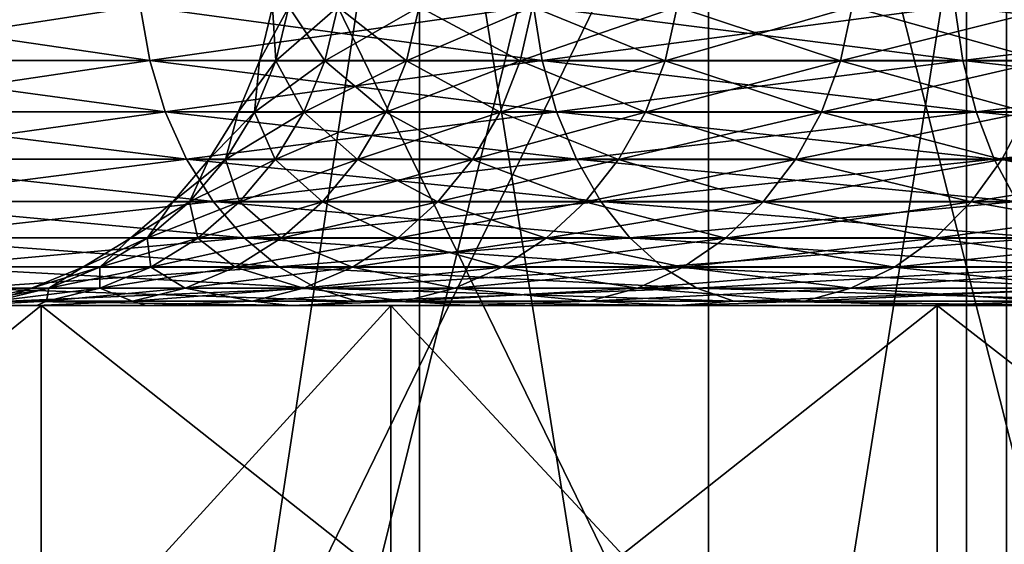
# Model space of a CAD drawing. Header units: metres. Extents: x -30 to 30, y -76 to 64.
# Tile 445 of 541: x -7.863 to -6.473, y 62.663 to 63.403. Entities that reach past the tile are written whole.
import ezdxf

# ---------------------------------------------------------------- set-up
doc = ezdxf.new("R2010")
doc.units = ezdxf.units.M
doc.layers.add('solid_508511', color=7, linetype='CONTINUOUS')

msp = doc.modelspace()

# ---------------------------------------------------------------- linework, layer by layer
at = {"layer": 'solid_508511'}
for points in [[(-8.384561, 58.5, -28.804499), (-8.384591, 64.5, -28.804489), (-6.890593, 64.5, -29.197941)], [(-6.890625, 58.5, 29.197933), (-6.890593, 64.5, 29.197941), (-8.384591, 64.5, 28.804489)], [(-8.384561, 58.5, 28.804499), (-6.890625, 58.5, 29.197933), (-8.384591, 64.5, 28.804489)], [(-6.890625, 58.5, -29.197933), (-8.384561, 58.5, -28.804499), (-6.890593, 64.5, -29.197941)], [(-7.939029, 61.599998, -26.329105), (-6.526484, 61.599998, -26.714321), (-7.939019, 64.5, -26.329109)], [(-7.939029, 61.599998, 26.329105), (-7.939019, 64.5, 26.329109), (-6.526494, 64.5, 26.714315)], [(-6.526484, 61.599998, 26.714321), (-7.939029, 61.599998, 26.329105), (-6.526494, 64.5, 26.714315)], [(-6.526484, 61.599998, -26.714321), (-6.526494, 64.5, -26.714315), (-7.939019, 64.5, -26.329109)], [(-6.890625, 58.5, -29.197933), (-6.890593, 64.5, -29.197941), (-5.378482, 64.5, -29.513924)], [(-5.378417, 58.5, -29.513939), (-6.890625, 58.5, -29.197933), (-5.378482, 64.5, -29.513924)], [(-6.890625, 58.5, 29.197933), (-5.378417, 58.5, 29.513939), (-6.890593, 64.5, 29.197941)], [(-5.378417, 58.5, 29.513939), (-5.378482, 64.5, 29.513924), (-6.890593, 64.5, 29.197941)], [(-5.09544, 61.599998, -27.023813), (-5.09545, 64.5, -27.023811), (-6.526494, 64.5, -26.714315)], [(-6.526484, 61.599998, -26.714321), (-5.09544, 61.599998, -27.023813), (-6.526494, 64.5, -26.714315)], [(-6.526484, 61.599998, 26.714321), (-6.526494, 64.5, 26.714315), (-5.09545, 64.5, 27.023811)], [(-5.09544, 61.599998, 27.023813), (-6.526484, 61.599998, 26.714321), (-5.09545, 64.5, 27.023811)], [(-7.298604, 58.799999, 11.356953), (-7.298605, 64, 11.356952), (-8.090225, 64, 10.807324)], [(-8.090224, 58.799999, 10.807325), (-7.298604, 58.799999, 11.356953), (-8.090225, 64, 10.807324)], [(-8.090224, 58.799999, -10.807324), (-8.090224, 64, -10.807325), (-7.298604, 64, -11.356953)], [(-7.298604, 58.799999, -11.356953), (-8.090224, 58.799999, -10.807324), (-7.298604, 64, -11.356953)], [(-6.469814, 58.799999, 11.848692), (-6.469815, 64, 11.848692), (-7.298605, 64, 11.356952)], [(-7.298604, 58.799999, 11.356953), (-6.469814, 58.799999, 11.848692), (-7.298605, 64, 11.356952)], [(-7.298604, 58.799999, -11.356953), (-7.298604, 64, -11.356953), (-6.469814, 64, -11.848692)], [(-6.469814, 58.799999, -11.848692), (-7.298604, 58.799999, -11.356953), (-6.469814, 64, -11.848692)], [(-7.67923, 63.346016, -7.125284), (-7.692604, 63.422405, -7.137693), (-8.204494, 63.422405, -6.542866)], [(-8.19023, 63.346016, -6.531491), (-7.67923, 63.346016, -7.125284), (-8.204494, 63.422405, -6.542866)], [(-8.19023, 63.346016, 6.531491), (-8.204494, 63.422405, 6.542866), (-7.692604, 63.422405, 7.137693)], [(-7.67923, 63.346016, 7.125284), (-8.19023, 63.346016, 6.531491), (-7.692604, 63.422405, 7.137693)], [(-7.125284, 63.346016, -7.67923), (-7.137693, 63.422405, -7.692604), (-7.692604, 63.422405, -7.137693)], [(-7.67923, 63.346016, -7.125284), (-7.125284, 63.346016, -7.67923), (-7.692604, 63.422405, -7.137693)], [(-7.67923, 63.346016, 7.125284), (-7.692604, 63.422405, 7.137693), (-7.137693, 63.422405, 7.692604)], [(-7.125284, 63.346016, 7.67923), (-7.67923, 63.346016, 7.125284), (-7.137693, 63.422405, 7.692604)], [(-7.483017, 63.421783, -0.588926), (-7.5013, 63.345417, -0.590365), (-7.524496, 63.345417)], [(-7.506156, 63.421783), (-7.524496, 63.345417), (-7.5013, 63.345417, 0.590365)], [(-7.506156, 63.421783), (-7.483017, 63.421783, -0.588926), (-7.524496, 63.345417)], [(-7.483017, 63.421783, 0.588926), (-7.506156, 63.421783), (-7.5013, 63.345417, 0.590365)], [(-7.413743, 63.421783, -1.174222), (-7.431857, 63.345417, -1.177091), (-7.5013, 63.345417, -0.590365)], [(-7.483017, 63.421783, -0.588926), (-7.413743, 63.421783, -1.174222), (-7.5013, 63.345417, -0.590365)], [(-7.483017, 63.421783, 0.588926), (-7.5013, 63.345417, 0.590365), (-7.431857, 63.345417, 1.177091)], [(-7.413743, 63.421783, 1.174222), (-7.483017, 63.421783, 0.588926), (-7.431857, 63.345417, 1.177091)], [(-7.29876, 63.421783, -1.752277), (-7.316594, 63.345417, -1.756559), (-7.431857, 63.345417, -1.177091)], [(-7.413743, 63.421783, -1.174222), (-7.29876, 63.421783, -1.752277), (-7.431857, 63.345417, -1.177091)], [(-7.413743, 63.421783, 1.174222), (-7.431857, 63.345417, 1.177091), (-7.316594, 63.345417, 1.756559)], [(-7.29876, 63.421783, 1.752277), (-7.413743, 63.421783, 1.174222), (-7.316594, 63.345417, 1.756559)], [(-7.138778, 63.421783, -2.31953), (-7.156221, 63.345417, -2.325197), (-7.316594, 63.345417, -1.756559)], [(-7.29876, 63.421783, -1.752277), (-7.138778, 63.421783, -2.31953), (-7.316594, 63.345417, -1.756559)], [(-7.29876, 63.421783, 1.752277), (-7.316594, 63.345417, 1.756559), (-7.156221, 63.345417, 2.325197)], [(-7.138778, 63.421783, 2.31953), (-7.29876, 63.421783, 1.752277), (-7.156221, 63.345417, 2.325197)], [(-6.934784, 63.421783, -2.872482), (-6.951728, 63.345417, -2.8795), (-7.156221, 63.345417, -2.325197)], [(-7.138778, 63.421783, -2.31953), (-6.934784, 63.421783, -2.872482), (-7.156221, 63.345417, -2.325197)], [(-7.138778, 63.421783, 2.31953), (-7.156221, 63.345417, 2.325197), (-6.951728, 63.345417, 2.8795)], [(-6.934784, 63.421783, 2.872482), (-7.138778, 63.421783, 2.31953), (-6.951728, 63.345417, 2.8795)], [(-6.531491, 63.346016, -8.19023), (-6.542866, 63.422405, -8.204494), (-7.137693, 63.422405, -7.692604)], [(-7.125284, 63.346016, -7.67923), (-6.531491, 63.346016, -8.19023), (-7.137693, 63.422405, -7.692604)], [(-7.125284, 63.346016, 7.67923), (-7.137693, 63.422405, 7.692604), (-6.542866, 63.422405, 8.204494)], [(-6.531491, 63.346016, 8.19023), (-7.125284, 63.346016, 7.67923), (-6.542866, 63.422405, 8.204494)], [(-6.688034, 63.421783, -3.407723), (-6.704375, 63.345417, -3.41605), (-6.951728, 63.345417, -2.8795)], [(-6.934784, 63.421783, -2.872482), (-6.688034, 63.421783, -3.407723), (-6.951728, 63.345417, -2.8795)], [(-6.934784, 63.421783, 2.872482), (-6.951728, 63.345417, 2.8795), (-6.704375, 63.345417, 3.41605)], [(-6.688034, 63.421783, 3.407723), (-6.934784, 63.421783, 2.872482), (-6.704375, 63.345417, 3.41605)], [(-6.40005, 63.421783, -3.921956), (-6.415688, 63.345417, -3.931538), (-6.704375, 63.345417, -3.41605)], [(-6.688034, 63.421783, -3.407723), (-6.40005, 63.421783, -3.921956), (-6.704375, 63.345417, -3.41605)], [(-6.688034, 63.421783, 3.407723), (-6.704375, 63.345417, 3.41605), (-6.415688, 63.345417, 3.931538)], [(-6.40005, 63.421783, 3.921956), (-6.688034, 63.421783, 3.407723), (-6.415688, 63.345417, 3.931538)], [(-5.901171, 63.346016, -8.655428), (-5.911448, 63.422405, -8.670502), (-6.542866, 63.422405, -8.204494)], [(-6.531491, 63.346016, -8.19023), (-5.901171, 63.346016, -8.655428), (-6.542866, 63.422405, -8.204494)], [(-6.531491, 63.346016, 8.19023), (-6.542866, 63.422405, 8.204494), (-5.911448, 63.422405, 8.670502)], [(-5.901171, 63.346016, 8.655428), (-6.531491, 63.346016, 8.19023), (-5.911448, 63.422405, 8.670502)], [(-7.657252, 63.273426, -7.104892), (-7.67923, 63.346016, -7.125284), (-8.19023, 63.346016, -6.531491)], [(-8.16679, 63.273426, -6.512798), (-7.657252, 63.273426, -7.104892), (-8.19023, 63.346016, -6.531491)], [(-8.16679, 63.273426, 6.512798), (-8.19023, 63.346016, 6.531491), (-7.67923, 63.346016, 7.125284)], [(-7.657252, 63.273426, 7.104892), (-8.16679, 63.273426, 6.512798), (-7.67923, 63.346016, 7.125284)], [(-7.104892, 63.273426, -7.657252), (-7.125284, 63.346016, -7.67923), (-7.67923, 63.346016, -7.125284)], [(-7.657252, 63.273426, -7.104892), (-7.104892, 63.273426, -7.657252), (-7.67923, 63.346016, -7.125284)], [(-7.657252, 63.273426, 7.104892), (-7.67923, 63.346016, 7.125284), (-7.125284, 63.346016, 7.67923)], [(-7.104892, 63.273426, 7.657252), (-7.657252, 63.273426, 7.104892), (-7.125284, 63.346016, 7.67923)], [(-7.5013, 63.345417, -0.590365), (-7.53128, 63.272865, -0.592725), (-7.554568, 63.272865)], [(-7.524496, 63.345417), (-7.554568, 63.272865), (-7.53128, 63.272865, 0.592725)], [(-7.524496, 63.345417), (-7.5013, 63.345417, -0.590365), (-7.554568, 63.272865)], [(-7.431857, 63.345417, -1.177091), (-7.461559, 63.272865, -1.181795), (-7.53128, 63.272865, -0.592725)], [(-7.5013, 63.345417, -0.590365), (-7.431857, 63.345417, -1.177091), (-7.53128, 63.272865, -0.592725)], [(-7.5013, 63.345417, 0.590365), (-7.53128, 63.272865, 0.592725), (-7.461559, 63.272865, 1.181795)], [(-7.5013, 63.345417, 0.590365), (-7.524496, 63.345417), (-7.53128, 63.272865, 0.592725)], [(-7.431857, 63.345417, 1.177091), (-7.5013, 63.345417, 0.590365), (-7.461559, 63.272865, 1.181795)], [(-7.316594, 63.345417, -1.756559), (-7.345835, 63.272865, -1.763579), (-7.461559, 63.272865, -1.181795)], [(-7.431857, 63.345417, -1.177091), (-7.316594, 63.345417, -1.756559), (-7.461559, 63.272865, -1.181795)], [(-7.431857, 63.345417, 1.177091), (-7.461559, 63.272865, 1.181795), (-7.345835, 63.272865, 1.763579)], [(-7.316594, 63.345417, 1.756559), (-7.431857, 63.345417, 1.177091), (-7.345835, 63.272865, 1.763579)], [(-7.156221, 63.345417, -2.325197), (-7.184821, 63.272865, -2.33449), (-7.345835, 63.272865, -1.763579)], [(-7.316594, 63.345417, -1.756559), (-7.156221, 63.345417, -2.325197), (-7.345835, 63.272865, -1.763579)], [(-7.316594, 63.345417, 1.756559), (-7.345835, 63.272865, 1.763579), (-7.184821, 63.272865, 2.33449)], [(-7.156221, 63.345417, 2.325197), (-7.316594, 63.345417, 1.756559), (-7.184821, 63.272865, 2.33449)], [(-6.951728, 63.345417, -2.8795), (-6.979511, 63.272865, -2.891008), (-7.184821, 63.272865, -2.33449)], [(-7.156221, 63.345417, -2.325197), (-6.951728, 63.345417, -2.8795), (-7.184821, 63.272865, -2.33449)], [(-7.156221, 63.345417, 2.325197), (-7.184821, 63.272865, 2.33449), (-6.979511, 63.272865, 2.891008)], [(-6.951728, 63.345417, 2.8795), (-7.156221, 63.345417, 2.325197), (-6.979511, 63.272865, 2.891008)], [(-6.512798, 63.273426, -8.16679), (-6.531491, 63.346016, -8.19023), (-7.125284, 63.346016, -7.67923)], [(-7.104892, 63.273426, -7.657252), (-6.512798, 63.273426, -8.16679), (-7.125284, 63.346016, -7.67923)], [(-7.104892, 63.273426, 7.657252), (-7.125284, 63.346016, 7.67923), (-6.531491, 63.346016, 8.19023)], [(-6.512798, 63.273426, 8.16679), (-7.104892, 63.273426, 7.657252), (-6.531491, 63.346016, 8.19023)], [(-6.704375, 63.345417, -3.41605), (-6.731169, 63.272865, -3.429702), (-6.979511, 63.272865, -2.891008)], [(-6.951728, 63.345417, -2.8795), (-6.704375, 63.345417, -3.41605), (-6.979511, 63.272865, -2.891008)], [(-6.951728, 63.345417, 2.8795), (-6.979511, 63.272865, 2.891008), (-6.731169, 63.272865, 3.429702)], [(-6.704375, 63.345417, 3.41605), (-6.951728, 63.345417, 2.8795), (-6.731169, 63.272865, 3.429702)], [(-6.415688, 63.345417, -3.931538), (-6.441328, 63.272865, -3.947251), (-6.731169, 63.272865, -3.429702)], [(-6.704375, 63.345417, -3.41605), (-6.415688, 63.345417, -3.931538), (-6.731169, 63.272865, -3.429702)], [(-6.704375, 63.345417, 3.41605), (-6.731169, 63.272865, 3.429702), (-6.441328, 63.272865, 3.947251)], [(-6.415688, 63.345417, 3.931538), (-6.704375, 63.345417, 3.41605), (-6.441328, 63.272865, 3.947251)], [(-5.884282, 63.273426, -8.630656), (-5.901171, 63.346016, -8.655428), (-6.531491, 63.346016, -8.19023)], [(-6.512798, 63.273426, -8.16679), (-5.884282, 63.273426, -8.630656), (-6.531491, 63.346016, -8.19023)], [(-6.512798, 63.273426, 8.16679), (-6.531491, 63.346016, 8.19023), (-5.901171, 63.346016, 8.655428)], [(-5.884282, 63.273426, 8.630656), (-6.512798, 63.273426, 8.16679), (-5.901171, 63.346016, 8.655428)], [(-7.627213, 63.206425, -7.07702), (-7.657252, 63.273426, -7.104892), (-8.16679, 63.273426, -6.512798)], [(-8.134752, 63.206425, -6.487249), (-7.627213, 63.206425, -7.07702), (-8.16679, 63.273426, -6.512798)], [(-8.134752, 63.206425, 6.487249), (-8.16679, 63.273426, 6.512798), (-7.657252, 63.273426, 7.104892)], [(-7.627213, 63.206425, 7.07702), (-8.134752, 63.206425, 6.487249), (-7.657252, 63.273426, 7.104892)], [(-7.07702, 63.206425, -7.627213), (-7.104892, 63.273426, -7.657252), (-7.657252, 63.273426, -7.104892)], [(-7.627213, 63.206425, -7.07702), (-7.07702, 63.206425, -7.627213), (-7.657252, 63.273426, -7.104892)], [(-7.627213, 63.206425, 7.07702), (-7.657252, 63.273426, 7.104892), (-7.104892, 63.273426, 7.657252)], [(-7.07702, 63.206425, 7.627213), (-7.627213, 63.206425, 7.07702), (-7.104892, 63.273426, 7.657252)], [(-7.53128, 63.272865, -0.592725), (-7.572215, 63.205917, -0.595946), (-7.59563, 63.205917)], [(-7.554568, 63.272865), (-7.59563, 63.205917), (-7.572215, 63.205917, 0.595946)], [(-7.554568, 63.272865), (-7.53128, 63.272865, -0.592725), (-7.59563, 63.205917)], [(-7.461559, 63.272865, -1.181795), (-7.502115, 63.205917, -1.188218), (-7.572215, 63.205917, -0.595946)], [(-7.53128, 63.272865, -0.592725), (-7.461559, 63.272865, -1.181795), (-7.572215, 63.205917, -0.595946)], [(-7.53128, 63.272865, 0.592725), (-7.572215, 63.205917, 0.595946), (-7.502115, 63.205917, 1.188218)], [(-7.53128, 63.272865, 0.592725), (-7.554568, 63.272865), (-7.572215, 63.205917, 0.595946)], [(-7.461559, 63.272865, 1.181795), (-7.53128, 63.272865, 0.592725), (-7.502115, 63.205917, 1.188218)], [(-7.345835, 63.272865, -1.763579), (-7.385762, 63.205917, -1.773165), (-7.502115, 63.205917, -1.188218)], [(-7.461559, 63.272865, -1.181795), (-7.345835, 63.272865, -1.763579), (-7.502115, 63.205917, -1.188218)], [(-7.461559, 63.272865, 1.181795), (-7.502115, 63.205917, 1.188218), (-7.385762, 63.205917, 1.773165)], [(-7.345835, 63.272865, 1.763579), (-7.461559, 63.272865, 1.181795), (-7.385762, 63.205917, 1.773165)], [(-7.184821, 63.272865, -2.33449), (-7.223874, 63.205917, -2.347179), (-7.385762, 63.205917, -1.773165)], [(-7.345835, 63.272865, -1.763579), (-7.184821, 63.272865, -2.33449), (-7.385762, 63.205917, -1.773165)], [(-7.345835, 63.272865, 1.763579), (-7.385762, 63.205917, 1.773165), (-7.223874, 63.205917, 2.347179)], [(-7.184821, 63.272865, 2.33449), (-7.345835, 63.272865, 1.763579), (-7.223874, 63.205917, 2.347179)], [(-6.979511, 63.272865, -2.891008), (-7.017447, 63.205917, -2.906722), (-7.223874, 63.205917, -2.347179)], [(-7.184821, 63.272865, -2.33449), (-6.979511, 63.272865, -2.891008), (-7.223874, 63.205917, -2.347179)], [(-7.184821, 63.272865, 2.33449), (-7.223874, 63.205917, 2.347179), (-7.017447, 63.205917, 2.906722)], [(-6.979511, 63.272865, 2.891008), (-7.184821, 63.272865, 2.33449), (-7.017447, 63.205917, 2.906722)], [(-6.487249, 63.206425, -8.134752), (-6.512798, 63.273426, -8.16679), (-7.104892, 63.273426, -7.657252)], [(-7.07702, 63.206425, -7.627213), (-6.487249, 63.206425, -8.134752), (-7.104892, 63.273426, -7.657252)], [(-7.07702, 63.206425, 7.627213), (-7.104892, 63.273426, 7.657252), (-6.512798, 63.273426, 8.16679)], [(-6.487249, 63.206425, 8.134752), (-7.07702, 63.206425, 7.627213), (-6.512798, 63.273426, 8.16679)], [(-6.731169, 63.272865, -3.429702), (-6.767756, 63.205917, -3.448344), (-7.017447, 63.205917, -2.906722)], [(-6.979511, 63.272865, -2.891008), (-6.731169, 63.272865, -3.429702), (-7.017447, 63.205917, -2.906722)], [(-6.979511, 63.272865, 2.891008), (-7.017447, 63.205917, 2.906722), (-6.767756, 63.205917, 3.448344)], [(-6.731169, 63.272865, 3.429702), (-6.979511, 63.272865, 2.891008), (-6.767756, 63.205917, 3.448344)], [(-6.441328, 63.272865, -3.947251), (-6.476339, 63.205917, -3.968706), (-6.767756, 63.205917, -3.448344)], [(-6.731169, 63.272865, -3.429702), (-6.441328, 63.272865, -3.947251), (-6.767756, 63.205917, -3.448344)], [(-6.731169, 63.272865, 3.429702), (-6.767756, 63.205917, 3.448344), (-6.476339, 63.205917, 3.968706)], [(-6.441328, 63.272865, 3.947251), (-6.731169, 63.272865, 3.429702), (-6.476339, 63.205917, 3.968706)], [(-5.861198, 63.206425, -8.596799), (-5.884282, 63.273426, -8.630656), (-6.512798, 63.273426, -8.16679)], [(-6.487249, 63.206425, -8.134752), (-5.861198, 63.206425, -8.596799), (-6.512798, 63.273426, -8.16679)], [(-6.487249, 63.206425, 8.134752), (-6.512798, 63.273426, 8.16679), (-5.884282, 63.273426, 8.630656)], [(-5.861198, 63.206425, 8.596799), (-6.487249, 63.206425, 8.134752), (-5.884282, 63.273426, 8.630656)], [(-6.111774, 63.272865, -4.440464), (-6.144994, 63.205917, -4.464599), (-6.476339, 63.205917, -3.968706)], [(-6.441328, 63.272865, -3.947251), (-6.111774, 63.272865, -4.440464), (-6.476339, 63.205917, -3.968706)], [(-6.441328, 63.272865, 3.947251), (-6.476339, 63.205917, 3.968706), (-6.144994, 63.205917, 4.464599)], [(-7.589855, 63.146667, -7.042356), (-7.627213, 63.206425, -7.07702), (-8.134752, 63.206425, -6.487249)], [(-8.094908, 63.146667, -6.455473), (-7.589855, 63.146667, -7.042356), (-8.134752, 63.206425, -6.487249)], [(-8.094908, 63.146667, 6.455473), (-8.134752, 63.206425, 6.487249), (-7.627213, 63.206425, 7.07702)], [(-7.589855, 63.146667, 7.042356), (-8.094908, 63.146667, 6.455473), (-7.627213, 63.206425, 7.07702)], [(-7.572215, 63.205917, -0.595946), (-7.623096, 63.146225, -0.599951), (-7.646669, 63.146225)], [(-7.59563, 63.205917), (-7.646669, 63.146225), (-7.623096, 63.146225, 0.599951)], [(-7.59563, 63.205917), (-7.572215, 63.205917, -0.595946), (-7.646669, 63.146225)], [(-7.042356, 63.146667, -7.589855), (-7.07702, 63.206425, -7.627213), (-7.627213, 63.206425, -7.07702)], [(-7.589855, 63.146667, -7.042356), (-7.042356, 63.146667, -7.589855), (-7.627213, 63.206425, -7.07702)], [(-7.589855, 63.146667, 7.042356), (-7.627213, 63.206425, 7.07702), (-7.07702, 63.206425, 7.627213)], [(-7.502115, 63.205917, -1.188218), (-7.552526, 63.146225, -1.196203), (-7.623096, 63.146225, -0.599951)], [(-7.572215, 63.205917, -0.595946), (-7.502115, 63.205917, -1.188218), (-7.623096, 63.146225, -0.599951)], [(-7.572215, 63.205917, 0.595946), (-7.623096, 63.146225, 0.599951), (-7.552526, 63.146225, 1.196203)], [(-7.572215, 63.205917, 0.595946), (-7.59563, 63.205917), (-7.623096, 63.146225, 0.599951)], [(-7.042356, 63.146667, 7.589855), (-7.589855, 63.146667, 7.042356), (-7.07702, 63.206425, 7.627213)], [(-7.502115, 63.205917, 1.188218), (-7.572215, 63.205917, 0.595946), (-7.552526, 63.146225, 1.196203)], [(-7.385762, 63.205917, -1.773165), (-7.435391, 63.146225, -1.785079), (-7.552526, 63.146225, -1.196203)], [(-7.502115, 63.205917, -1.188218), (-7.385762, 63.205917, -1.773165), (-7.552526, 63.146225, -1.196203)], [(-7.502115, 63.205917, 1.188218), (-7.552526, 63.146225, 1.196203), (-7.435391, 63.146225, 1.785079)], [(-7.385762, 63.205917, 1.773165), (-7.502115, 63.205917, 1.188218), (-7.435391, 63.146225, 1.785079)], [(-7.223874, 63.205917, -2.347179), (-7.272414, 63.146225, -2.362951), (-7.435391, 63.146225, -1.785079)], [(-7.385762, 63.205917, -1.773165), (-7.223874, 63.205917, -2.347179), (-7.435391, 63.146225, -1.785079)], [(-7.385762, 63.205917, 1.773165), (-7.435391, 63.146225, 1.785079), (-7.272414, 63.146225, 2.362951)], [(-7.223874, 63.205917, 2.347179), (-7.385762, 63.205917, 1.773165), (-7.272414, 63.146225, 2.362951)], [(-7.017447, 63.205917, -2.906722), (-7.064601, 63.146225, -2.926254), (-7.272414, 63.146225, -2.362951)], [(-7.223874, 63.205917, -2.347179), (-7.017447, 63.205917, -2.906722), (-7.272414, 63.146225, -2.362951)], [(-7.223874, 63.205917, 2.347179), (-7.272414, 63.146225, 2.362951), (-7.064601, 63.146225, 2.926254)], [(-7.017447, 63.205917, 2.906722), (-7.223874, 63.205917, 2.347179), (-7.064601, 63.146225, 2.926254)], [(-6.455473, 63.146667, -8.094908), (-6.487249, 63.206425, -8.134752), (-7.07702, 63.206425, -7.627213)], [(-7.042356, 63.146667, -7.589855), (-6.455473, 63.146667, -8.094908), (-7.07702, 63.206425, -7.627213)], [(-7.042356, 63.146667, 7.589855), (-7.07702, 63.206425, 7.627213), (-6.487249, 63.206425, 8.134752)], [(-6.767756, 63.205917, -3.448344), (-6.813232, 63.146225, -3.471515), (-7.064601, 63.146225, -2.926254)], [(-7.017447, 63.205917, -2.906722), (-6.767756, 63.205917, -3.448344), (-7.064601, 63.146225, -2.926254)], [(-7.017447, 63.205917, 2.906722), (-7.064601, 63.146225, 2.926254), (-6.813232, 63.146225, 3.471515)], [(-6.455473, 63.146667, 8.094908), (-7.042356, 63.146667, 7.589855), (-6.487249, 63.206425, 8.134752)], [(-6.767756, 63.205917, 3.448344), (-7.017447, 63.205917, 2.906722), (-6.813232, 63.146225, 3.471515)], [(-6.476339, 63.205917, -3.968706), (-6.519857, 63.146225, -3.995373), (-6.813232, 63.146225, -3.471515)], [(-6.767756, 63.205917, -3.448344), (-6.476339, 63.205917, -3.968706), (-6.813232, 63.146225, -3.471515)], [(-6.767756, 63.205917, 3.448344), (-6.813232, 63.146225, 3.471515), (-6.519857, 63.146225, 3.995373)], [(-6.476339, 63.205917, 3.968706), (-6.767756, 63.205917, 3.448344), (-6.519857, 63.146225, 3.995373)], [(-6.144994, 63.205917, -4.464599), (-6.186285, 63.146225, -4.494599), (-6.519857, 63.146225, -3.995373)], [(-6.476339, 63.205917, -3.968706), (-6.144994, 63.205917, -4.464599), (-6.519857, 63.146225, -3.995373)], [(-6.476339, 63.205917, 3.968706), (-6.519857, 63.146225, 3.995373), (-6.186285, 63.146225, 4.494599)], [(-5.832489, 63.146667, -8.55469), (-5.861198, 63.206425, -8.596799), (-6.487249, 63.206425, -8.134752)], [(-6.455473, 63.146667, -8.094908), (-5.832489, 63.146667, -8.55469), (-6.487249, 63.206425, -8.134752)], [(-6.455473, 63.146667, 8.094908), (-6.487249, 63.206425, 8.134752), (-5.861198, 63.206425, 8.596799)], [(-6.144994, 63.205917, 4.464599), (-6.476339, 63.205917, 3.968706), (-6.186285, 63.146225, 4.494599)], [(-7.546097, 63.095631, -7.001755), (-7.589855, 63.146667, -7.042356), (-8.094908, 63.146667, -6.455473)], [(-8.048239, 63.095631, -6.418256), (-7.546097, 63.095631, -7.001755), (-8.094908, 63.146667, -6.455473)], [(-8.048239, 63.095631, 6.418256), (-8.094908, 63.146667, 6.455473), (-7.589855, 63.146667, 7.042356)], [(-7.546097, 63.095631, 7.001755), (-8.048239, 63.095631, 6.418256), (-7.589855, 63.146667, 7.042356)], [(-7.001755, 63.095631, -7.546097), (-7.042356, 63.146667, -7.589855), (-7.589855, 63.146667, -7.042356)], [(-7.546097, 63.095631, -7.001755), (-7.001755, 63.095631, -7.546097), (-7.589855, 63.146667, -7.042356)], [(-7.546097, 63.095631, 7.001755), (-7.589855, 63.146667, 7.042356), (-7.042356, 63.146667, 7.589855)], [(-7.001755, 63.095631, 7.546097), (-7.546097, 63.095631, 7.001755), (-7.042356, 63.146667, 7.589855)], [(-6.418256, 63.095631, -8.048239), (-6.455473, 63.146667, -8.094908), (-7.042356, 63.146667, -7.589855)], [(-7.001755, 63.095631, -7.546097), (-6.418256, 63.095631, -8.048239), (-7.042356, 63.146667, -7.589855)], [(-7.001755, 63.095631, 7.546097), (-7.042356, 63.146667, 7.589855), (-6.455473, 63.146667, 8.094908)], [(-6.418256, 63.095631, 8.048239), (-7.001755, 63.095631, 7.546097), (-6.455473, 63.146667, 8.094908)], [(-7.623096, 63.146225, -0.599951), (-7.682669, 63.095261, -0.604639), (-7.706425, 63.095261)], [(-7.646669, 63.146225), (-7.706425, 63.095261), (-7.682669, 63.095261, 0.604639)], [(-7.646669, 63.146225), (-7.623096, 63.146225, -0.599951), (-7.706425, 63.095261)], [(-7.552526, 63.146225, -1.196203), (-7.611547, 63.095261, -1.205551), (-7.682669, 63.095261, -0.604639)], [(-7.623096, 63.146225, -0.599951), (-7.552526, 63.146225, -1.196203), (-7.682669, 63.095261, -0.604639)], [(-7.623096, 63.146225, 0.599951), (-7.682669, 63.095261, 0.604639), (-7.611547, 63.095261, 1.205551)], [(-7.623096, 63.146225, 0.599951), (-7.646669, 63.146225), (-7.682669, 63.095261, 0.604639)], [(-7.552526, 63.146225, 1.196203), (-7.623096, 63.146225, 0.599951), (-7.611547, 63.095261, 1.205551)], [(-7.435391, 63.146225, -1.785079), (-7.493496, 63.095261, -1.799029), (-7.611547, 63.095261, -1.205551)], [(-7.552526, 63.146225, -1.196203), (-7.435391, 63.146225, -1.785079), (-7.611547, 63.095261, -1.205551)], [(-7.552526, 63.146225, 1.196203), (-7.611547, 63.095261, 1.205551), (-7.493496, 63.095261, 1.799029)], [(-7.435391, 63.146225, 1.785079), (-7.552526, 63.146225, 1.196203), (-7.493496, 63.095261, 1.799029)], [(-7.272414, 63.146225, -2.362951), (-7.329246, 63.095261, -2.381416), (-7.493496, 63.095261, -1.799029)], [(-7.435391, 63.146225, -1.785079), (-7.272414, 63.146225, -2.362951), (-7.493496, 63.095261, -1.799029)], [(-7.435391, 63.146225, 1.785079), (-7.493496, 63.095261, 1.799029), (-7.329246, 63.095261, 2.381416)], [(-7.272414, 63.146225, 2.362951), (-7.435391, 63.146225, 1.785079), (-7.329246, 63.095261, 2.381416)], [(-7.064601, 63.146225, -2.926254), (-7.119809, 63.095261, -2.949121), (-7.329246, 63.095261, -2.381416)], [(-7.272414, 63.146225, -2.362951), (-7.064601, 63.146225, -2.926254), (-7.329246, 63.095261, -2.381416)], [(-7.272414, 63.146225, 2.362951), (-7.329246, 63.095261, 2.381416), (-7.119809, 63.095261, 2.949121)], [(-7.064601, 63.146225, 2.926254), (-7.272414, 63.146225, 2.362951), (-7.119809, 63.095261, 2.949121)], [(-6.813232, 63.146225, -3.471515), (-6.866475, 63.095261, -3.498644), (-7.119809, 63.095261, -2.949121)], [(-7.064601, 63.146225, -2.926254), (-6.813232, 63.146225, -3.471515), (-7.119809, 63.095261, -2.949121)], [(-7.064601, 63.146225, 2.926254), (-7.119809, 63.095261, 2.949121), (-6.866475, 63.095261, 3.498644)], [(-6.813232, 63.146225, 3.471515), (-7.064601, 63.146225, 2.926254), (-6.866475, 63.095261, 3.498644)], [(-6.519857, 63.146225, -3.995373), (-6.570807, 63.095261, -4.026596), (-6.866475, 63.095261, -3.498644)], [(-6.813232, 63.146225, -3.471515), (-6.519857, 63.146225, -3.995373), (-6.866475, 63.095261, -3.498644)], [(-6.813232, 63.146225, 3.471515), (-6.866475, 63.095261, 3.498644), (-6.570807, 63.095261, 4.026596)], [(-6.519857, 63.146225, 3.995373), (-6.813232, 63.146225, 3.471515), (-6.570807, 63.095261, 4.026596)], [(-6.186285, 63.146225, -4.494599), (-6.234629, 63.095261, -4.529723), (-6.570807, 63.095261, -4.026596)], [(-6.519857, 63.146225, -3.995373), (-6.186285, 63.146225, -4.494599), (-6.570807, 63.095261, -4.026596)], [(-6.519857, 63.146225, 3.995373), (-6.570807, 63.095261, 4.026596), (-6.234629, 63.095261, 4.529723)], [(-6.186285, 63.146225, 4.494599), (-6.519857, 63.146225, 3.995373), (-6.234629, 63.095261, 4.529723)], [(-7.497021, 63.054569, -6.956219), (-7.546097, 63.095631, -7.001755), (-8.048239, 63.095631, -6.418256)], [(-7.995896, 63.054569, -6.376514), (-7.497021, 63.054569, -6.956219), (-8.048239, 63.095631, -6.418256)], [(-7.995896, 63.054569, 6.376514), (-8.048239, 63.095631, 6.418256), (-7.546097, 63.095631, 7.001755)], [(-7.497021, 63.054569, 6.956219), (-7.995896, 63.054569, 6.376514), (-7.546097, 63.095631, 7.001755)], [(-7.682669, 63.095261, -0.604639), (-7.749462, 63.054283, -0.609896), (-7.773425, 63.054283)], [(-7.706425, 63.095261), (-7.773425, 63.054283), (-7.749462, 63.054283, 0.609896)], [(-7.706425, 63.095261), (-7.682669, 63.095261, -0.604639), (-7.773425, 63.054283)], [(-7.611547, 63.095261, -1.205551), (-7.677721, 63.054283, -1.216032), (-7.749462, 63.054283, -0.609896)], [(-7.682669, 63.095261, -0.604639), (-7.611547, 63.095261, -1.205551), (-7.749462, 63.054283, -0.609896)], [(-7.682669, 63.095261, 0.604639), (-7.749462, 63.054283, 0.609896), (-7.677721, 63.054283, 1.216032)], [(-7.682669, 63.095261, 0.604639), (-7.706425, 63.095261), (-7.749462, 63.054283, 0.609896)], [(-7.611547, 63.095261, 1.205551), (-7.682669, 63.095261, 0.604639), (-7.677721, 63.054283, 1.216032)], [(-7.493496, 63.095261, -1.799029), (-7.558644, 63.054283, -1.81467), (-7.677721, 63.054283, -1.216032)], [(-7.611547, 63.095261, -1.205551), (-7.493496, 63.095261, -1.799029), (-7.677721, 63.054283, -1.216032)], [(-7.611547, 63.095261, 1.205551), (-7.677721, 63.054283, 1.216032), (-7.558644, 63.054283, 1.81467)], [(-7.493496, 63.095261, 1.799029), (-7.611547, 63.095261, 1.205551), (-7.558644, 63.054283, 1.81467)], [(-7.329246, 63.095261, -2.381416), (-7.392966, 63.054283, -2.40212), (-7.558644, 63.054283, -1.81467)], [(-7.493496, 63.095261, -1.799029), (-7.329246, 63.095261, -2.381416), (-7.558644, 63.054283, -1.81467)], [(-7.493496, 63.095261, 1.799029), (-7.558644, 63.054283, 1.81467), (-7.392966, 63.054283, 2.40212)], [(-6.956219, 63.054569, -7.497021), (-7.001755, 63.095631, -7.546097), (-7.546097, 63.095631, -7.001755)], [(-7.497021, 63.054569, -6.956219), (-6.956219, 63.054569, -7.497021), (-7.546097, 63.095631, -7.001755)], [(-7.497021, 63.054569, 6.956219), (-7.546097, 63.095631, 7.001755), (-7.001755, 63.095631, 7.546097)], [(-6.956219, 63.054569, 7.497021), (-7.497021, 63.054569, 6.956219), (-7.001755, 63.095631, 7.546097)], [(-7.329246, 63.095261, 2.381416), (-7.493496, 63.095261, 1.799029), (-7.392966, 63.054283, 2.40212)], [(-7.119809, 63.095261, -2.949121), (-7.181708, 63.054283, -2.974761), (-7.392966, 63.054283, -2.40212)], [(-7.329246, 63.095261, -2.381416), (-7.119809, 63.095261, -2.949121), (-7.392966, 63.054283, -2.40212)], [(-7.329246, 63.095261, 2.381416), (-7.392966, 63.054283, 2.40212), (-7.181708, 63.054283, 2.974761)], [(-7.119809, 63.095261, 2.949121), (-7.329246, 63.095261, 2.381416), (-7.181708, 63.054283, 2.974761)], [(-6.866475, 63.095261, -3.498644), (-6.926172, 63.054283, -3.529061), (-7.181708, 63.054283, -2.974761)], [(-7.119809, 63.095261, -2.949121), (-6.866475, 63.095261, -3.498644), (-7.181708, 63.054283, -2.974761)], [(-7.119809, 63.095261, 2.949121), (-7.181708, 63.054283, 2.974761), (-6.926172, 63.054283, 3.529061)], [(-6.866475, 63.095261, 3.498644), (-7.119809, 63.095261, 2.949121), (-6.926172, 63.054283, 3.529061)], [(-6.376514, 63.054569, -7.995896), (-6.418256, 63.095631, -8.048239), (-7.001755, 63.095631, -7.546097)], [(-6.956219, 63.054569, -7.497021), (-6.376514, 63.054569, -7.995896), (-7.001755, 63.095631, -7.546097)], [(-6.956219, 63.054569, 7.497021), (-7.001755, 63.095631, 7.546097), (-6.418256, 63.095631, 8.048239)], [(-6.376514, 63.054569, 7.995896), (-6.956219, 63.054569, 7.497021), (-6.418256, 63.095631, 8.048239)], [(-6.570807, 63.095261, -4.026596), (-6.627934, 63.054283, -4.061603), (-6.926172, 63.054283, -3.529061)], [(-6.866475, 63.095261, -3.498644), (-6.570807, 63.095261, -4.026596), (-6.926172, 63.054283, -3.529061)], [(-6.866475, 63.095261, 3.498644), (-6.926172, 63.054283, 3.529061), (-6.627934, 63.054283, 4.061603)], [(-6.570807, 63.095261, 4.026596), (-6.866475, 63.095261, 3.498644), (-6.627934, 63.054283, 4.061603)], [(-6.234629, 63.095261, -4.529723), (-6.288833, 63.054283, -4.569104), (-6.627934, 63.054283, -4.061603)], [(-6.570807, 63.095261, -4.026596), (-6.234629, 63.095261, -4.529723), (-6.627934, 63.054283, -4.061603)], [(-6.570807, 63.095261, 4.026596), (-6.627934, 63.054283, 4.061603), (-6.288833, 63.054283, 4.569104)], [(-6.234629, 63.095261, 4.529723), (-6.570807, 63.095261, 4.026596), (-6.288833, 63.054283, 4.569104)], [(-7.443836, 63.024494, -6.906871), (-7.497021, 63.054569, -6.956219), (-7.995896, 63.054569, -6.376514)], [(-7.939173, 63.024494, -6.331279), (-7.443836, 63.024494, -6.906871), (-7.995896, 63.054569, -6.376514)], [(-7.939173, 63.024494, 6.331279), (-7.995896, 63.054569, 6.376514), (-7.497021, 63.054569, 6.956219)], [(-7.443836, 63.024494, 6.906871), (-7.939173, 63.024494, 6.331279), (-7.497021, 63.054569, 6.956219)], [(-7.749462, 63.054283, -0.609896), (-7.821828, 63.024303, -0.615591), (-7.846014, 63.024303)], [(-7.773425, 63.054283), (-7.846014, 63.024303), (-7.821828, 63.024303, 0.615591)], [(-7.773425, 63.054283), (-7.749462, 63.054283, -0.609896), (-7.846014, 63.024303)], [(-7.677721, 63.054283, -1.216032), (-7.749417, 63.024303, -1.227387), (-7.821828, 63.024303, -0.615591)], [(-7.749462, 63.054283, -0.609896), (-7.677721, 63.054283, -1.216032), (-7.821828, 63.024303, -0.615591)], [(-7.749462, 63.054283, 0.609896), (-7.821828, 63.024303, 0.615591), (-7.749417, 63.024303, 1.227387)], [(-7.749462, 63.054283, 0.609896), (-7.773425, 63.054283), (-7.821828, 63.024303, 0.615591)], [(-7.677721, 63.054283, 1.216032), (-7.749462, 63.054283, 0.609896), (-7.749417, 63.024303, 1.227387)], [(-7.558644, 63.054283, -1.81467), (-7.629229, 63.024303, -1.831616), (-7.749417, 63.024303, -1.227387)], [(-7.677721, 63.054283, -1.216032), (-7.558644, 63.054283, -1.81467), (-7.749417, 63.024303, -1.227387)], [(-7.677721, 63.054283, 1.216032), (-7.749417, 63.024303, 1.227387), (-7.629229, 63.024303, 1.831616)], [(-7.558644, 63.054283, 1.81467), (-7.677721, 63.054283, 1.216032), (-7.629229, 63.024303, 1.831616)], [(-7.392966, 63.054283, -2.40212), (-7.462003, 63.024303, -2.424552), (-7.629229, 63.024303, -1.831616)], [(-7.558644, 63.054283, -1.81467), (-7.392966, 63.054283, -2.40212), (-7.629229, 63.024303, -1.831616)], [(-7.558644, 63.054283, 1.81467), (-7.629229, 63.024303, 1.831616), (-7.462003, 63.024303, 2.424552)], [(-7.392966, 63.054283, 2.40212), (-7.558644, 63.054283, 1.81467), (-7.462003, 63.024303, 2.424552)], [(-6.906871, 63.024494, -7.443836), (-6.956219, 63.054569, -7.497021), (-7.497021, 63.054569, -6.956219)], [(-7.443836, 63.024494, -6.906871), (-6.906871, 63.024494, -7.443836), (-7.497021, 63.054569, -6.956219)], [(-7.443836, 63.024494, 6.906871), (-7.497021, 63.054569, 6.956219), (-6.956219, 63.054569, 7.497021)], [(-7.181708, 63.054283, -2.974761), (-7.248772, 63.024303, -3.00254), (-7.462003, 63.024303, -2.424552)], [(-7.392966, 63.054283, -2.40212), (-7.181708, 63.054283, -2.974761), (-7.462003, 63.024303, -2.424552)], [(-7.392966, 63.054283, 2.40212), (-7.462003, 63.024303, 2.424552), (-7.248772, 63.024303, 3.00254)], [(-6.906871, 63.024494, 7.443836), (-7.443836, 63.024494, 6.906871), (-6.956219, 63.054569, 7.497021)], [(-7.181708, 63.054283, 2.974761), (-7.392966, 63.054283, 2.40212), (-7.248772, 63.024303, 3.00254)], [(-6.926172, 63.054283, -3.529061), (-6.99085, 63.024303, -3.562016), (-7.248772, 63.024303, -3.00254)], [(-7.181708, 63.054283, -2.974761), (-6.926172, 63.054283, -3.529061), (-7.248772, 63.024303, -3.00254)], [(-7.181708, 63.054283, 2.974761), (-7.248772, 63.024303, 3.00254), (-6.99085, 63.024303, 3.562016)], [(-6.926172, 63.054283, 3.529061), (-7.181708, 63.054283, 2.974761), (-6.99085, 63.024303, 3.562016)], [(-6.627934, 63.054283, -4.061603), (-6.689827, 63.024303, -4.099531), (-6.99085, 63.024303, -3.562016)], [(-6.926172, 63.054283, -3.529061), (-6.627934, 63.054283, -4.061603), (-6.99085, 63.024303, -3.562016)], [(-6.926172, 63.054283, 3.529061), (-6.99085, 63.024303, 3.562016), (-6.689827, 63.024303, 4.099531)], [(-6.331279, 63.024494, -7.939173), (-6.376514, 63.054569, -7.995896), (-6.956219, 63.054569, -7.497021)], [(-6.906871, 63.024494, -7.443836), (-6.331279, 63.024494, -7.939173), (-6.956219, 63.054569, -7.497021)], [(-6.906871, 63.024494, 7.443836), (-6.956219, 63.054569, 7.497021), (-6.376514, 63.054569, 7.995896)], [(-6.627934, 63.054283, 4.061603), (-6.926172, 63.054283, 3.529061), (-6.689827, 63.024303, 4.099531)], [(-6.331279, 63.024494, 7.939173), (-6.906871, 63.024494, 7.443836), (-6.376514, 63.054569, 7.995896)], [(-6.288833, 63.054283, -4.569104), (-6.347559, 63.024303, -4.611772), (-6.689827, 63.024303, -4.099531)], [(-6.627934, 63.054283, -4.061603), (-6.288833, 63.054283, -4.569104), (-6.689827, 63.024303, -4.099531)], [(-6.627934, 63.054283, 4.061603), (-6.689827, 63.024303, 4.099531), (-6.347559, 63.024303, 4.611772)], [(-6.288833, 63.054283, 4.569104), (-6.627934, 63.054283, 4.061603), (-6.347559, 63.024303, 4.611772)], [(-7.387856, 63.006157, -6.854928), (-7.443836, 63.024494, -6.906871), (-7.939173, 63.024494, -6.331279)], [(-7.879467, 63.006157, -6.283666), (-7.387856, 63.006157, -6.854928), (-7.939173, 63.024494, -6.331279)], [(-7.879467, 63.006157, 6.283666), (-7.939173, 63.024494, 6.331279), (-7.443836, 63.024494, 6.906871)], [(-7.821828, 63.024303, -0.615591), (-7.897981, 63.006058, -0.621585), (-7.922403, 63.006058)], [(-7.846014, 63.024303), (-7.922403, 63.006058), (-7.897981, 63.006058, 0.621585)], [(-7.846014, 63.024303), (-7.821828, 63.024303, -0.615591), (-7.922403, 63.006058)], [(-7.749417, 63.024303, -1.227387), (-7.824865, 63.006058, -1.239337), (-7.897981, 63.006058, -0.621585)], [(-7.821828, 63.024303, -0.615591), (-7.749417, 63.024303, -1.227387), (-7.897981, 63.006058, -0.621585)], [(-7.821828, 63.024303, 0.615591), (-7.897981, 63.006058, 0.621585), (-7.824865, 63.006058, 1.239337)], [(-7.821828, 63.024303, 0.615591), (-7.846014, 63.024303), (-7.897981, 63.006058, 0.621585)], [(-7.387856, 63.006157, 6.854928), (-7.879467, 63.006157, 6.283666), (-7.443836, 63.024494, 6.906871)], [(-7.629229, 63.024303, -1.831616), (-7.703507, 63.006058, -1.849448), (-7.824865, 63.006058, -1.239337)], [(-7.749417, 63.024303, -1.227387), (-7.629229, 63.024303, -1.831616), (-7.824865, 63.006058, -1.239337)], [(-7.749417, 63.024303, 1.227387), (-7.824865, 63.006058, 1.239337), (-7.703507, 63.006058, 1.849448)], [(-7.749417, 63.024303, 1.227387), (-7.821828, 63.024303, 0.615591), (-7.824865, 63.006058, 1.239337)], [(-7.629229, 63.024303, 1.831616), (-7.749417, 63.024303, 1.227387), (-7.703507, 63.006058, 1.849448)], [(-7.462003, 63.024303, -2.424552), (-7.534653, 63.006058, -2.448157), (-7.703507, 63.006058, -1.849448)], [(-7.629229, 63.024303, -1.831616), (-7.462003, 63.024303, -2.424552), (-7.703507, 63.006058, -1.849448)], [(-7.629229, 63.024303, 1.831616), (-7.703507, 63.006058, 1.849448), (-7.534653, 63.006058, 2.448157)], [(-7.462003, 63.024303, 2.424552), (-7.629229, 63.024303, 1.831616), (-7.534653, 63.006058, 2.448157)], [(-7.248772, 63.024303, -3.00254), (-7.319346, 63.006058, -3.031773), (-7.534653, 63.006058, -2.448157)], [(-7.462003, 63.024303, -2.424552), (-7.248772, 63.024303, -3.00254), (-7.534653, 63.006058, -2.448157)], [(-7.462003, 63.024303, 2.424552), (-7.534653, 63.006058, 2.448157), (-7.319346, 63.006058, 3.031773)], [(-7.248772, 63.024303, 3.00254), (-7.462003, 63.024303, 2.424552), (-7.319346, 63.006058, 3.031773)], [(-6.854928, 63.006157, -7.387856), (-6.906871, 63.024494, -7.443836), (-7.443836, 63.024494, -6.906871)], [(-7.387856, 63.006157, -6.854928), (-6.854928, 63.006157, -7.387856), (-7.443836, 63.024494, -6.906871)], [(-7.387856, 63.006157, 6.854928), (-7.443836, 63.024494, 6.906871), (-6.906871, 63.024494, 7.443836)], [(-6.854928, 63.006157, 7.387856), (-7.387856, 63.006157, 6.854928), (-6.906871, 63.024494, 7.443836)], [(-6.99085, 63.024303, -3.562016), (-7.058913, 63.006058, -3.596696), (-7.319346, 63.006058, -3.031773)], [(-7.248772, 63.024303, -3.00254), (-6.99085, 63.024303, -3.562016), (-7.319346, 63.006058, -3.031773)], [(-7.248772, 63.024303, 3.00254), (-7.319346, 63.006058, 3.031773), (-7.058913, 63.006058, 3.596696)], [(-6.99085, 63.024303, 3.562016), (-7.248772, 63.024303, 3.00254), (-7.058913, 63.006058, 3.596696)], [(-6.689827, 63.024303, -4.099531), (-6.75496, 63.006058, -4.139444), (-7.058913, 63.006058, -3.596696)], [(-6.99085, 63.024303, -3.562016), (-6.689827, 63.024303, -4.099531), (-7.058913, 63.006058, -3.596696)], [(-6.99085, 63.024303, 3.562016), (-7.058913, 63.006058, 3.596696), (-6.75496, 63.006058, 4.139444)], [(-6.689827, 63.024303, 4.099531), (-6.99085, 63.024303, 3.562016), (-6.75496, 63.006058, 4.139444)], [(-6.283666, 63.006157, -7.879467), (-6.331279, 63.024494, -7.939173), (-6.906871, 63.024494, -7.443836)], [(-6.854928, 63.006157, -7.387856), (-6.283666, 63.006157, -7.879467), (-6.906871, 63.024494, -7.443836)], [(-6.854928, 63.006157, 7.387856), (-6.906871, 63.024494, 7.443836), (-6.331279, 63.024494, 7.939173)], [(-6.283666, 63.006157, 7.879467), (-6.854928, 63.006157, 7.387856), (-6.331279, 63.024494, 7.939173)], [(-6.347559, 63.024303, -4.611772), (-6.409359, 63.006058, -4.656672), (-6.75496, 63.006058, -4.139444)], [(-6.689827, 63.024303, -4.099531), (-6.347559, 63.024303, -4.611772), (-6.75496, 63.006058, -4.139444)], [(-6.689827, 63.024303, 4.099531), (-6.75496, 63.006058, 4.139444), (-6.409359, 63.006058, 4.656672)], [(-6.347559, 63.024303, 4.611772), (-6.689827, 63.024303, 4.099531), (-6.409359, 63.006058, 4.656672)], [(-7.832295, 63, -21.51895), (-9.866216, 63, -21.603708), (-11.08324, 63, -21.005337)], [(-9.070211, 63, -21.027149), (-7.832295, 63, -21.51895), (-11.08324, 63, -21.005337)], [(-6.567783, 63, -21.937963), (-8.616673, 63, -22.131775), (-9.866216, 63, -21.603708)], [(-7.832295, 63, -21.51895), (-6.567783, 63, -21.937963), (-9.866216, 63, -21.603708)], [(-6.567783, 63, 21.937963), (-9.866216, 63, 21.603708), (-8.616673, 63, 22.131775)], [(-7.832295, 63, 21.51895), (-9.070211, 63, 21.027149), (-9.866216, 63, 21.603708)], [(-6.567783, 63, 21.937963), (-7.832295, 63, 21.51895), (-9.866216, 63, 21.603708)], [(-9.070211, 62, 21.027149), (-9.070211, 63, 21.027149), (-7.832295, 63, 21.51895)], [(-9.070211, 62, 21.027149), (-7.832295, 63, 21.51895), (-7.832295, 62, 21.51895)], [(-7.832295, 62, -21.51895), (-7.832295, 63, -21.51895), (-9.070211, 63, -21.027149)], [(-9.070211, 62, -21.027149), (-7.832295, 62, -21.51895), (-9.070211, 63, -21.027149)], [(-8.616683, 61.599998, -22.131771), (-8.616673, 63, -22.131775), (-7.339146, 63, -22.587591)], [(-7.339154, 61.599998, -22.587593), (-8.616683, 61.599998, -22.131771), (-7.339146, 63, -22.587591)], [(-8.616683, 61.599998, 22.131771), (-7.339154, 61.599998, 22.587593), (-8.616673, 63, 22.131775)], [(-3.976471, 63, -22.552107), (-7.339146, 63, -22.587591), (-8.616673, 63, -22.131775)], [(-5.281149, 63, -22.282715), (-3.976471, 63, -22.552107), (-8.616673, 63, -22.131775)], [(-6.567783, 63, -21.937963), (-5.281149, 63, -22.282715), (-8.616673, 63, -22.131775)], [(-5.281149, 63, 22.282715), (-8.616673, 63, 22.131775), (-7.339146, 63, 22.587591)], [(-7.339154, 61.599998, 22.587593), (-7.339146, 63, 22.587591), (-8.616673, 63, 22.131775)], [(-5.281149, 63, 22.282715), (-6.567783, 63, 21.937963), (-8.616673, 63, 22.131775)], [(-7.879467, 63.006157, 6.283666), (-7.465312, 63, 6.653501), (-7.95275, 63, 6.062489)], [(-7.941666, 63, 0.96432), (-7.95275, 63, 6.062489), (-7.465312, 63, 6.653501)], [(-7.879467, 63.006157, -6.283666), (-7.952748, 63, -6.062491), (-7.465311, 63, -6.653503)], [(-7.480077, 63, -2.836977), (-7.465311, 63, -6.653503), (-7.952748, 63, -6.062491)], [(-7.684126, 63, -2.225796), (-7.480077, 63, -2.836977), (-7.952748, 63, -6.062491)], [(-7.83832, 63, -1.60023), (-7.684126, 63, -2.225796), (-7.952748, 63, -6.062491)], [(-7.941666, 63, -0.964318), (-7.83832, 63, -1.60023), (-7.952748, 63, -6.062491)], [(-7.824865, 63.006058, -1.239337), (-7.83832, 63, -1.60023), (-7.941666, 63, -0.964318)], [(-7.897981, 63.006058, -0.621585), (-7.824865, 63.006058, -1.239337), (-7.941666, 63, -0.964318)], [(-7.824865, 63.006058, 1.239337), (-7.941666, 63, 0.96432), (-7.83832, 63, 1.600231)], [(-7.824865, 63.006058, 1.239337), (-7.897981, 63.006058, 0.621585), (-7.941666, 63, 0.96432)], [(-7.83832, 63, 1.600231), (-7.941666, 63, 0.96432), (-7.465312, 63, 6.653501)], [(-7.387856, 63.006157, 6.854928), (-7.465312, 63, 6.653501), (-7.879467, 63.006157, 6.283666)], [(-7.879467, 63.006157, -6.283666), (-7.465311, 63, -6.653503), (-7.387856, 63.006157, -6.854928)], [(-7.703507, 63.006058, -1.849448), (-7.684126, 63, -2.225796), (-7.83832, 63, -1.60023)], [(-7.824865, 63.006058, -1.239337), (-7.703507, 63.006058, -1.849448), (-7.83832, 63, -1.60023)], [(-7.703507, 63.006058, 1.849448), (-7.83832, 63, 1.600231), (-7.684126, 63, 2.225797)], [(-7.703507, 63.006058, 1.849448), (-7.824865, 63.006058, 1.239337), (-7.83832, 63, 1.600231)], [(-7.684126, 63, 2.225797), (-7.83832, 63, 1.600231), (-7.465312, 63, 6.653501)], [(-7.832295, 62, 21.51895), (-7.832295, 63, 21.51895), (-6.567783, 63, 21.937963)], [(-7.832295, 62, 21.51895), (-6.567783, 63, 21.937963), (-6.567783, 62, 21.937963)], [(-6.567783, 62, -21.937963), (-6.567783, 63, -21.937963), (-7.832295, 63, -21.51895)], [(-7.832295, 62, -21.51895), (-6.567783, 62, -21.937963), (-7.832295, 63, -21.51895)], [(-7.703507, 63.006058, -1.849448), (-7.534653, 63.006058, -2.448157), (-7.684126, 63, -2.225796)], [(-7.534653, 63.006058, 2.448157), (-7.703507, 63.006058, 1.849448), (-7.684126, 63, 2.225797)], [(-7.534653, 63.006058, -2.448157), (-7.480077, 63, -2.836977), (-7.684126, 63, -2.225796)], [(-7.534653, 63.006058, 2.448157), (-7.684126, 63, 2.225797), (-7.480077, 63, 2.836977)], [(-7.480077, 63, 2.836977), (-7.684126, 63, 2.225797), (-7.465312, 63, 6.653501)], [(-7.534653, 63.006058, -2.448157), (-7.319346, 63.006058, -3.031773), (-7.480077, 63, -2.836977)], [(-7.319346, 63.006058, 3.031773), (-7.534653, 63.006058, 2.448157), (-7.480077, 63, 2.836977)], [(-7.319346, 63.006058, -3.031773), (-7.227527, 63, -3.429699), (-7.480077, 63, -2.836977)], [(-7.319346, 63.006058, 3.031773), (-7.480077, 63, 2.836977), (-7.227527, 63, 3.429698)], [(-7.227527, 63, 3.429698), (-7.480077, 63, 2.836977), (-7.465312, 63, 6.653501)], [(-7.480077, 63, -2.836977), (-7.227527, 63, -3.429699), (-7.465311, 63, -6.653503)], [(-7.387856, 63.006157, 6.854928), (-6.934041, 63, 7.205489), (-7.465312, 63, 6.653501)], [(-7.227527, 63, 3.429698), (-7.465312, 63, 6.653501), (-6.934041, 63, 7.205489)], [(-7.387856, 63.006157, -6.854928), (-7.465311, 63, -6.653503), (-6.934038, 63, -7.205491)], [(-7.227527, 63, -3.429699), (-6.934038, 63, -7.205491), (-7.465311, 63, -6.653503)], [(-6.854928, 63.006157, 7.387856), (-6.934041, 63, 7.205489), (-7.387856, 63.006157, 6.854928)], [(-7.387856, 63.006157, -6.854928), (-6.934038, 63, -7.205491), (-6.854928, 63.006157, -7.387856)], [(-7.339154, 61.599998, -22.587593), (-7.339146, 63, -22.587591), (-6.037673, 63, -22.96974)], [(-6.037685, 61.599998, -22.969738), (-7.339154, 61.599998, -22.587593), (-6.037673, 63, -22.96974)], [(-7.339154, 61.599998, 22.587593), (-6.037685, 61.599998, 22.969738), (-7.339146, 63, 22.587591)], [(-1.331483, 63, -22.861259), (-6.037673, 63, -22.96974), (-7.339146, 63, -22.587591)], [(-2.658568, 63, -22.745153), (-1.331483, 63, -22.861259), (-7.339146, 63, -22.587591)], [(-3.976471, 63, -22.552107), (-2.658568, 63, -22.745153), (-7.339146, 63, -22.587591)], [(-2.658568, 63, 22.745153), (-7.339146, 63, 22.587591), (-6.037673, 63, 22.96974)], [(-6.037685, 61.599998, 22.969738), (-6.037673, 63, 22.96974), (-7.339146, 63, 22.587591)], [(-3.976471, 63, 22.552107), (-5.281149, 63, 22.282715), (-7.339146, 63, 22.587591)], [(-2.658568, 63, 22.745153), (-3.976471, 63, 22.552107), (-7.339146, 63, 22.587591)], [(-7.319346, 63.006058, -3.031773), (-7.058913, 63.006058, -3.596696), (-7.227527, 63, -3.429699)], [(-7.058913, 63.006058, 3.596696), (-7.319346, 63.006058, 3.031773), (-7.227527, 63, 3.429698)], [(-7.058913, 63.006058, -3.596696), (-6.928056, 63, -4.000253), (-7.227527, 63, -3.429699)], [(-7.058913, 63.006058, 3.596696), (-7.227527, 63, 3.429698), (-6.928056, 63, 4.000251)], [(-6.928056, 63, 4.000251), (-7.227527, 63, 3.429698), (-6.934041, 63, 7.205489)], [(-7.227527, 63, -3.429699), (-6.928056, 63, -4.000253), (-6.934038, 63, -7.205491)], [(-7.058913, 63.006058, -3.596696), (-6.75496, 63.006058, -4.139444), (-6.928056, 63, -4.000253)], [(-6.75496, 63.006058, 4.139444), (-7.058913, 63.006058, 3.596696), (-6.928056, 63, 4.000251)], [(-6.854928, 63.006157, 7.387856), (-6.362129, 63, 7.715134), (-6.934041, 63, 7.205489)], [(-6.928056, 63, 4.000251), (-6.934041, 63, 7.205489), (-6.362129, 63, 7.715134)], [(-6.854928, 63.006157, -7.387856), (-6.934038, 63, -7.205491), (-6.362127, 63, -7.715136)], [(-6.583683, 63, -4.544789), (-6.362127, 63, -7.715136), (-6.934038, 63, -7.205491)], [(-6.928056, 63, -4.000253), (-6.583683, 63, -4.544789), (-6.934038, 63, -7.205491)], [(-6.75496, 63.006058, -4.139444), (-6.583683, 63, -4.544789), (-6.928056, 63, -4.000253)], [(-6.75496, 63.006058, 4.139444), (-6.928056, 63, 4.000251), (-6.583684, 63, 4.544788)], [(-6.583684, 63, 4.544788), (-6.928056, 63, 4.000251), (-6.362129, 63, 7.715134)], [(-6.283666, 63.006157, 7.879467), (-6.362129, 63, 7.715134), (-6.854928, 63.006157, 7.387856)], [(-6.854928, 63.006157, -7.387856), (-6.362127, 63, -7.715136), (-6.283666, 63.006157, -7.879467)], [(-6.75496, 63.006058, -4.139444), (-6.409359, 63.006058, -4.656672), (-6.583683, 63, -4.544789)], [(-6.409359, 63.006058, 4.656672), (-6.75496, 63.006058, 4.139444), (-6.583684, 63, 4.544788)], [(-6.409359, 63.006058, 4.656672), (-6.583684, 63, 4.544788), (-6.196578, 63, 5.059881)], [(-6.196578, 63, 5.059881), (-6.583684, 63, 4.544788), (-6.362129, 63, 7.715134)], [(-6.409359, 63.006058, -4.656672), (-6.196577, 63, -5.059882), (-6.583683, 63, -4.544789)], [(-6.583683, 63, -4.544789), (-6.196577, 63, -5.059882), (-6.362127, 63, -7.715136)], [(-6.567783, 62, 21.937963), (-6.567783, 63, 21.937963), (-5.281149, 63, 22.282715)], [(-6.567783, 62, 21.937963), (-5.281149, 63, 22.282715), (-5.281149, 62, 22.282715)], [(-5.281149, 62, -22.282715), (-5.281149, 63, -22.282715), (-6.567783, 63, -21.937963)], [(-6.567783, 62, -21.937963), (-5.281149, 62, -22.282715), (-6.567783, 63, -21.937963)]]:
    msp.add_3dface(points, dxfattribs=at)

doc.saveas('drawing.dxf')
